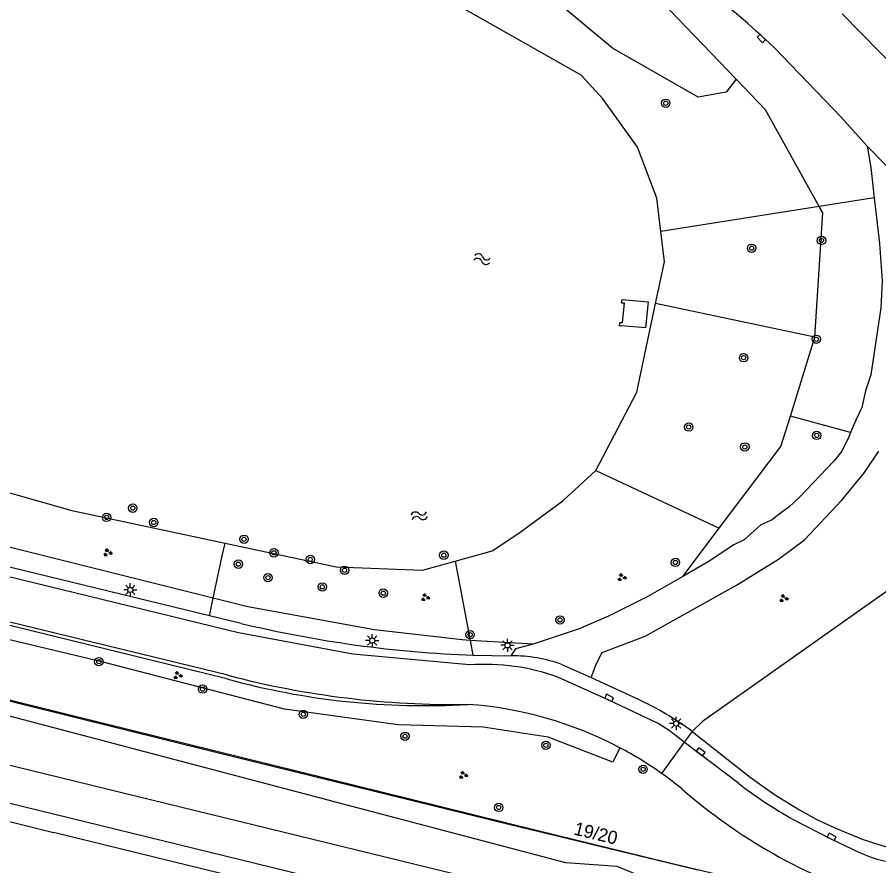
# Model space of a CAD drawing. Extents: x 131000 to 133014, y 396499 to 399001.
# Drawn here: x 131434.1 to 131516.3, y 397458.5 to 397539.4 of the extents above; entities that cross this region are included whole.
import ezdxf

# ---------------------------------------------------------------- set-up
doc = ezdxf.new("R2010")
doc.units = 0
for name, color, linetype in [('gg-afsc-hekwerk', 7, 'Continuous'), ('gg-aspt-spoorlijn', 7, 'Continuous'), ('gg-knt-onverhard', 7, 'Continuous'), ('gg-knt-verharding', 7, 'Continuous'), ('gg-kntw-beschoeiing', 7, 'Continuous'), ('gg-kntw-bovenkant insteek waterloop', 7, 'Continuous'), ('gg-kwrk-uitstroombak niveau min 01', 7, 'Continuous'), ('gt-anno-nummer portaalmast', 7, 'Continuous'), ('gt-grn-groengrens', 7, 'Continuous'), ('gt-grn-weggrens', 7, 'Continuous'), ('gt-symb-boom', 7, 'Continuous'), ('gt-symb-groenvak', 7, 'Continuous'), ('gt-symb-kolk', 7, 'Continuous'), ('gt-symb-lichtmast', 7, 'Continuous'), ('gt-symb-watersymbool', 7, 'Continuous'), ('gx-grn-maaiveld', 7, 'Continuous')]:
    doc.layers.add(name, color=color, linetype=linetype)

# ---------------------------------------------------------------- blocks, each defined once
blk = doc.blocks.new('gt0-BOOM')
at = {"layer": 'gt-symb-boom'}
for radius in [0.4, 0.2]:
    blk.add_circle((0, 0), radius, dxfattribs=at)
blk = doc.blocks.new('gt0-KOLK')
at = {"layer": 'gt-symb-kolk'}
blk.add_lwpolyline([(0, 0), (0.375, 0), (0.375, 0.4), (-0.375, 0.4), (-0.375, 0), (0, 0)], dxfattribs=at)
blk = doc.blocks.new('gt0-GRVAK')
at = {"layer": 'gt-symb-groenvak'}
for p, q in [((-0.11, 0.189), (-0.228, 0.24)), ((-0.182, 0.153), (0.088, 0.153)), ((-0.091, 0.211), (-0.156, 0.322)), ((-0.047, 0.214), (-0.047, 0.393)), ((-0.004, 0.211), (0.061, 0.322)), ((0.015, 0.189), (0.133, 0.24)), ((0.262, -0.052), (0.197, 0.059)), ((0.305, -0.049), (0.305, 0.13)), ((0.349, -0.052), (0.414, 0.059)), ((-0.245, -0.228), (-0.363, -0.177)), ((-0.318, -0.264), (-0.047, -0.264)), ((-0.226, -0.206), (-0.291, -0.095)), ((-0.183, -0.203), (-0.183, -0.024)), ((-0.139, -0.206), (-0.074, -0.095)), ((-0.12, -0.228), (-0.002, -0.177)), ((0.243, -0.074), (0.125, -0.023)), ((0.17, -0.11), (0.441, -0.11)), ((0.368, -0.074), (0.486, -0.023))]:
    blk.add_line(p, q, dxfattribs=at)
blk = doc.blocks.new('gt0-LMAST')
at = {"layer": 'gt-symb-lichtmast'}
for p, q in [((-0.182, 0.173), (-0.447, 0.438)), ((-0.005, 0.246), (-0.005, 0.621)), ((0.172, 0.173), (0.437, 0.438)), ((-0.255, -0.004), (-0.63, -0.004)), ((-0.182, -0.181), (-0.447, -0.446)), ((-0.005, -0.254), (-0.005, -0.629)), ((0.437, -0.446), (0.172, -0.181)), ((0.245, -0.004), (0.62, -0.004))]:
    blk.add_line(p, q, dxfattribs=at)
blk.add_circle((-0.005, -0.004), 0.25, dxfattribs=at)
blk = doc.blocks.new('gt0-WA')
at = {"layer": 'gt-symb-watersymbool'}
for centre, start, end in [((-0.323, 0.022), 28.07249, 151.92751), ((0.427, 0.422), 208.07248, 331.92751), ((-0.323, -0.428), 28.07249, 151.92751), ((0.427, -0.028), 208.07248, 331.92751)]:
    blk.add_arc(centre, 0.425, start, end, dxfattribs=at)

msp = doc.modelspace()

# ---------------------------------------------------------------- linework, layer by layer
at = {"layer": 'gg-afsc-hekwerk'}
for points in [[(131000, 397578.954), (131023.909, 397573.075), (131026.424, 397572.808), (131028.848, 397572.282), (131031.154, 397571.32), (131074.945, 397560.582), (131075.617, 397563.17), (131129.246, 397549.781), (131134.14, 397548.559), (131160.34, 397542.075), (131253.589, 397518.947), (131281.644, 397511.969), (131366.85, 397490.76), (131408.241, 397480.462), (131415.53, 397478.732), (131442.327, 397472.075), (131471.538, 397464.853), (131483.734, 397461.851), (131495.913, 397458.862), (131510.417, 397455.392), (131520.022, 397452.992), (131680.243, 397414.026), (131683.133, 397411.511)], [(131538.743, 397500), (131499.46, 397472.254), (131498.479, 397471.281)], [(131498.479, 397471.281), (131503.997, 397466.919), (131506.301, 397465.282), (131508.708, 397463.798), (131510.366, 397462.901), (131512.063, 397462.086), (131514.676, 397461.024), (131516.458, 397460.433), (131519.425, 397459.537), (131520.451, 397459.287)]]:
    msp.add_lwpolyline(points, dxfattribs=at)
at = {"layer": 'gg-aspt-spoorlijn'}
for points in [[(131000, 397574.063), (131015.158, 397570.378), (131155.057, 397536.094), (131235.084, 397516.609), (131444.076, 397465.45), (131583.687, 397431.335), (131688.867, 397405.783)], [(131000, 397570.437), (131010.144, 397567.969), (131268.679, 397504.671), (131357.363, 397483.039), (131688.423, 397402.041)]]:
    msp.add_lwpolyline(points, dxfattribs=at)
at = {"layer": 'gg-knt-onverhard'}
msp.add_line((131487.68, 397481.085), (131483.319, 397479.607), dxfattribs=at)
for points in [[(131515.165, 397527.124), (131515.488, 397525.079), (131515.818, 397522.178)], [(131515.818, 397522.178), (131516.314, 397517.827), (131516.568, 397514.284), (131516.439, 397511.713), (131515.512, 397505.298), (131515.001, 397503.78), (131514.65, 397502.179), (131514.063, 397500.984), (131513.565, 397499.804)], [(131513.565, 397499.804), (131513.389, 397499.388), (131512.721, 397498.034), (131511.978, 397497.083), (131508.743, 397493.66), (131507.672, 397492.668), (131506.759, 397492.027), (131506.097, 397491.482), (131505.01, 397490.989), (131503.438, 397489.562), (131502.43, 397489.088), (131500, 397487.467), (131497.559, 397486.071)], [(131493.986, 397480.391), (131502.688, 397485.241), (131506.693, 397487.736), (131509.183, 397489.563), (131512.704, 397493.323), (131514.899, 397495.994), (131516.265, 397498.028)], [(131497.559, 397486.071), (131494.246, 397484.176), (131490.472, 397482.291), (131487.68, 397481.085)], [(131488.839, 397476.42), (131489.33, 397477.767), (131489.897, 397478.819), (131493.986, 397480.391)], [(131483.319, 397479.607), (131481.626, 397479.161), (131481.183, 397478.507)]]:
    msp.add_lwpolyline(points, dxfattribs=at)
at = {"layer": 'gg-knt-verharding'}
for p, q in [((131518.078, 397534.335), (131512.758, 397539.736)), ((131454.183, 397476.65), (131373.239, 397496.313)), ((131455.464, 397481.597), (131452.437, 397482.331)), ((131477.567, 397478.554), (131481.183, 397478.507)), ((131486.091, 397477.65), (131488.839, 397476.42)), ((131488.839, 397476.42), (131493.243, 397474.389)), ((131502.904, 397466.325), (131497.713, 397470.273))]:
    msp.add_line(p, q, dxfattribs=at)
for points in [[(131515.165, 397527.124), (131512.672, 397529.895), (131506.28, 397536.52)], [(131477.218, 397477.641), (131466.103, 397478.657), (131455.206, 397480.711), (131421.427, 397488.918), (131374.347, 397500.388), (131279.301, 397523.615), (131260.684, 397528.145)], [(131518.495, 397523.772), (131516.807, 397525.425), (131515.165, 397527.124)], [(131452.437, 397482.331), (131421.579, 397489.808), (131417.383, 397490.83)], [(131497.713, 397470.273), (131496.258, 397471.38), (131495.229, 397472.04), (131490.466, 397474.309), (131485.73, 397476.449)], [(131508.081, 397462.899), (131511.679, 397461.052), (131513.824, 397460.014)]]:
    msp.add_lwpolyline(points, dxfattribs=at)
for centre, radius, start, end in [((131450.793, 397478.21), 80.491, 46.42133, 59.34685), ((131481.965, 397592.293), 113.824, 256.53663, 267.78569), ((131481.356, 397465.016), 13.492, 69.45517, 90.73539), ((131478.662, 397456.965), 20.727, 70.06154, 93.99501), ((131475.82, 397559.148), 85.289, 255.30425, 270.83605), ((131480.025, 397446.157), 31.173, 53.70272, 64.912), ((131474.578, 397437.646), 36.308, 62.12376, 86.07321), ((131474.549, 397437.601), 36.361, 54.71631, 62.11668), ((131474.545, 397437.608), 36.358, 50.81979, 54.7061), ((131531.995, 397505.208), 52.37, 228.82248, 252.27729), ((131530.359, 397502.188), 45.165, 232.56374, 240.44521), ((131520.506, 397473.701), 15.232, 243.97757, 256.31931)]:
    msp.add_arc(centre, radius, start, end, dxfattribs=at)
at = {"layer": 'gg-kntw-beschoeiing'}
for points in [[(131495.47, 397518.974), (131495.094, 397522.164), (131493.246, 397527.011), (131489.945, 397531.626), (131487.865, 397533.886), (131475.641, 397540.821), (131466.4, 397543.441), (131454.822, 397545.287), (131437.789, 397547.209), (131436.606, 397546.946), (131436.296, 397545.351), (131422.178, 397543.76), (131402.612, 397544.071), (131388.017, 397545.271), (131371.951, 397548.185), (131349.787, 397552.302), (131333.589, 397556.359), (131319.363, 397561.01), (131297.056, 397570.033), (131296.178, 397569.745)], [(131495.47, 397518.974), (131495.094, 397522.164), (131493.246, 397527.011), (131489.945, 397531.626), (131487.865, 397533.886), (131475.641, 397540.821), (131466.4, 397543.441), (131454.822, 397545.287), (131437.789, 397547.209), (131436.606, 397546.946), (131436.296, 397545.351), (131422.178, 397543.76), (131402.612, 397544.071), (131388.017, 397545.271), (131371.951, 397548.185), (131349.787, 397552.302), (131333.589, 397556.359), (131319.363, 397561.01), (131297.056, 397570.033), (131296.178, 397569.745)], [(131494.974, 397512.101), (131495.811, 397516.074), (131495.47, 397518.974)], [(131494.974, 397512.101), (131495.811, 397516.074), (131495.47, 397518.974)], [(131489.277, 397496.197), (131493.19, 397503.639), (131494.974, 397512.101)], [(131489.277, 397496.197), (131493.19, 397503.639), (131494.974, 397512.101)], [(131418.627, 397497.567), (131423.179, 397496.95), (131439.329, 397492.381), (131453.932, 397489.26)], [(131418.627, 397497.567), (131423.179, 397496.95), (131439.329, 397492.381), (131453.932, 397489.26)], [(131475.862, 397487.542), (131479.388, 397488.522), (131481.93, 397490.195), (131486.131, 397493.291), (131489.277, 397496.197)], [(131475.862, 397487.542), (131479.388, 397488.522), (131481.93, 397490.195), (131486.131, 397493.291), (131489.277, 397496.197)], [(131453.932, 397489.26), (131464.514, 397486.998), (131472.766, 397486.682), (131475.862, 397487.542)], [(131453.932, 397489.26), (131464.514, 397486.998), (131472.766, 397486.682), (131475.862, 397487.542)]]:
    msp.add_lwpolyline(points, dxfattribs=at)
at = {"layer": 'gg-kntw-bovenkant insteek waterloop'}
for p, q in [((131507.831, 397501.369), (131510.169, 397508.902)), ((131497.559, 397486.071), (131501.045, 397490.683)), ((131483.319, 397479.607), (131477.298, 397479.972))]:
    msp.add_line(p, q, dxfattribs=at)
for points in [[(131502.666, 397533.513), (131494.67, 397541.841), (131483.771, 397546.394)], [(131510.584, 397521.354), (131505.463, 397530.599), (131502.666, 397533.513)], [(131510.169, 397508.902), (131510.911, 397520.763), (131510.584, 397521.354)], [(131501.045, 397490.683), (131506.932, 397498.471), (131507.831, 397501.369)], [(131452.797, 397484.014), (131422.116, 397491.668), (131417.733, 397492.725)], [(131477.298, 397479.972), (131476.522, 397480.019), (131468.163, 397480.967), (131456.096, 397483.191), (131452.797, 397484.014)]]:
    msp.add_lwpolyline(points, dxfattribs=at)
at = {"layer": 'gg-kwrk-uitstroombak niveau min 01'}
msp.add_lwpolyline([(131491.698, 397509.981), (131491.531, 397509.994), (131491.565, 397510.309), (131491.831, 397510.306), (131492.023, 397512.131), (131491.737, 397512.147), (131491.775, 397512.484), (131494.272, 397512.257), (131494.026, 397509.803), (131491.698, 397509.981)], dxfattribs=at)
at = {"layer": 'gt-grn-groengrens'}
for p, q in [((131515.818, 397522.178), (131510.584, 397521.354)), ((131510.584, 397521.354), (131495.47, 397518.974)), ((131510.169, 397508.902), (131494.974, 397512.101)), ((131513.565, 397499.804), (131507.831, 397501.369)), ((131489.277, 397496.197), (131501.045, 397490.683)), ((131475.862, 397487.542), (131477.298, 397479.972)), ((131452.437, 397482.331), (131452.797, 397484.014)), ((131477.298, 397479.972), (131477.567, 397478.554))]:
    msp.add_line(p, q, dxfattribs=at)
for points in [[(131502.666, 397533.513), (131501.693, 397532.282), (131499.046, 397531.794), (131490.861, 397536.465), (131482.947, 397543.069), (131482.21, 397545.303), (131483.771, 397546.394)], [(131491.554, 397469.741), (131490.887, 397468.349), (131484.719, 397470.735), (131478.547, 397471.707), (131470.436, 397471.922), (131459.584, 397473.402), (131442.304, 397477.904), (131401.708, 397487.561), (131370.194, 397495.299), (131341.991, 397502.327), (131304.185, 397511.936), (131258.718, 397522.937), (131238.193, 397527.96)], [(131454.096, 397476.305), (131420.563, 397484.528), (131373.239, 397496.313)], [(131452.797, 397484.014), (131453.661, 397488.056), (131453.932, 397489.26)]]:
    msp.add_lwpolyline(points, dxfattribs=at)
msp.add_arc((131472.953, 397544.601), 70.851, 254.56501, 273.32661, dxfattribs=at)
at = {"layer": 'gt-grn-weggrens'}
for p, q in [((131498.479, 397471.281), (131497.713, 397470.273)), ((131497.713, 397470.273), (131495.552, 397467.283))]:
    msp.add_line(p, q, dxfattribs=at)
at = {"layer": 'gx-grn-maaiveld'}
for p in [(131385.963, 397474.284), (131688.217, 397400.3)]:
    msp.add_line(p, (131437.578, 397461.66), dxfattribs=at)
for points in [[(131498.997, 397458.049), (131480.991, 397462.414), (131453.061, 397469.293), (131361.348, 397492.051), (131318.56, 397502.757)], [(131618.257, 397427.44), (131614.683, 397428.291), (131609.712, 397429.317), (131607.291, 397430.006), (131605.439, 397430.627), (131602.137, 397430.919), (131588.707, 397433.802), (131559.182, 397441.572), (131550.116, 397444.248), (131547.77, 397445.053), (131544.079, 397444.832), (131523.336, 397449.772), (131495.533, 397456.663), (131491.3, 397458.412), (131486.421, 397458.766), (131430.587, 397473.478), (131423.109, 397474.989), (131419.538, 397475.84), (131377.941, 397486.016), (131370.629, 397488.319), (131363.552, 397489.914), (131317.996, 397500.629)]]:
    msp.add_lwpolyline(points, dxfattribs=at)

# ---------------------------------------------------------------- block references
at = {"layer": 'gt-symb-boom'}
for p in [(131495.948, 397531.214), (131498.137, 397500.325), (131510.337, 397499.529), (131503.487, 397498.429), (131445.128, 397492.588), (131442.633, 397491.707), (131447.125, 397491.219), (131455.738, 397489.624), (131458.584, 397488.33), (131462.055, 397487.692), (131474.788, 397488.103), (131455.202, 397487.244), (131465.319, 397486.665), (131496.867, 397487.412), (131458.014, 397485.957), (131463.2, 397485.081), (131469.01, 397484.478), (131485.862, 397481.931), (131477.292, 397480.524), (131441.892, 397477.943), (131451.78, 397475.329), (131461.383, 397472.921), (131471.083, 397470.835), (131484.517, 397469.968), (131493.788, 397467.676)]:
    msp.add_blockref('gt0-BOOM', p, dxfattribs=at)
for p, rotation in [((131510.796, 397518.127), 79.3979417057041), ((131504.134, 397517.387), 144.56219853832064), ((131510.307, 397508.697), 79.39794170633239), ((131503.367, 397506.941), 79.39794170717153), ((131480.018, 397464.039), -103.64723833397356)]:
    msp.add_blockref('gt0-BOOM', p, dxfattribs=dict(at, rotation=rotation))
at = {"layer": 'gt-symb-groenvak'}
for p in [(131442.722, 397488.344), (131491.743, 397485.981), (131473.006, 397484.066), (131507.181, 397483.979), (131449.402, 397476.633), (131476.631, 397467.118)]:
    msp.add_blockref('gt0-GRVAK', p, dxfattribs=at)
at = {"layer": 'gt-symb-kolk'}
for p, rotation in [((131505.214, 397537.531), 133.3796180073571), ((131490.466, 397474.309), -25.47861200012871), ((131499.154, 397469.181), -37.28469124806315), ((131511.679, 397461.052), -25.835989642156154)]:
    msp.add_blockref('gt0-KOLK', p, dxfattribs=dict(at, rotation=rotation))
at = {"layer": 'gt-symb-lichtmast'}
for p in [(131444.896, 397484.798), (131467.961, 397479.963), (131480.861, 397479.508), (131496.938, 397472.048)]:
    msp.add_blockref('gt0-LMAST', p, dxfattribs=at)
at = {"layer": 'gt-symb-watersymbool'}
for p, rotation in [((131478.384, 397516.363), -9.443474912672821), ((131472.388, 397491.849), 13.063337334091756)]:
    msp.add_blockref('gt0-WA', p, dxfattribs=dict(at, rotation=rotation))

# ---------------------------------------------------------------- texts
at = {"layer": 'gt-anno-nummer portaalmast'}
msp.add_text('19/20', height=1.25, rotation=346.35276, dxfattribs=at).set_placement((131487.108, 397461.466))

doc.saveas('drawing.dxf')
